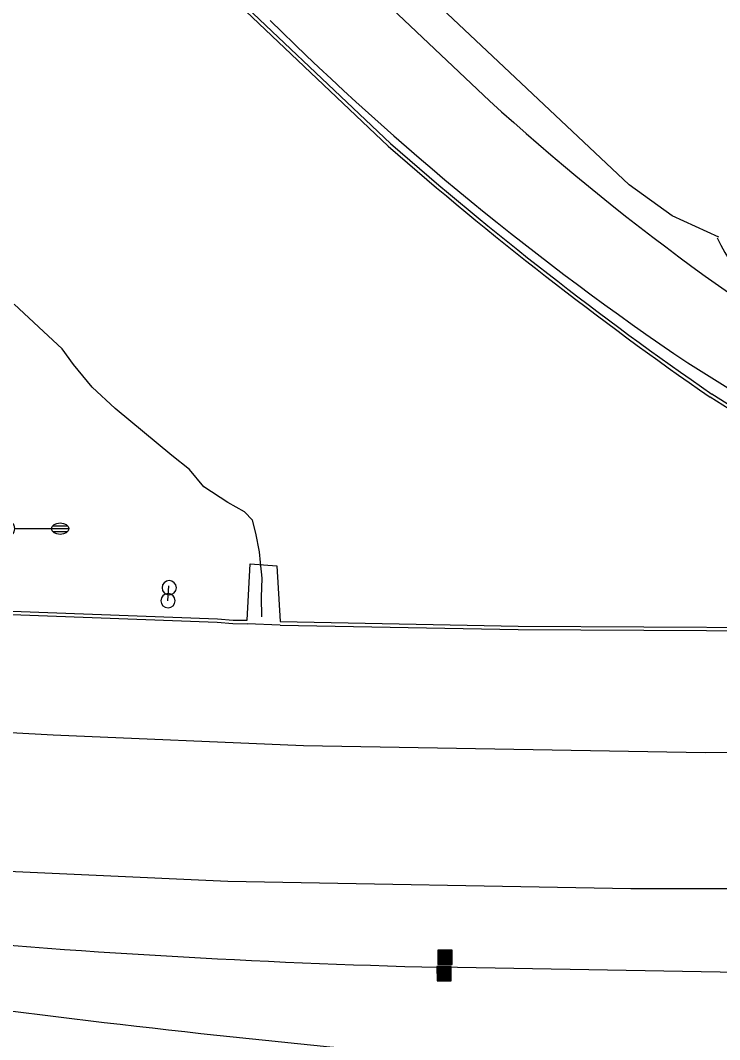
# Model space of a CAD drawing. Extents: x 2145380 to 2157287, y 139568 to 149130.
# Drawn here: x 2151369.1 to 2151491.2, y 142897.3 to 143075.4 of the extents above; entities that cross this region are included whole.
import ezdxf

# ---------------------------------------------------------------- set-up
doc = ezdxf.new("R2010")
doc.units = 0
for name, color, linetype in [('TOPO_Asphalt', 7, 'Continuous'), ('TOPO_Concrete', 7, 'Continuous'), ('TOPO_Curb Back', 7, 'Continuous'), ('TOPO_Flowline', 7, 'Continuous'), ('TOPO_Light Pole', 7, 'Continuous'), ('TOPO_Misc', 7, 'Continuous'), ('TOPO_Sign', 7, 'Continuous'), ('TOPO_Wall Freestanding', 7, 'Continuous')]:
    doc.layers.add(name, color=color, linetype=linetype)

# ---------------------------------------------------------------- blocks, each defined once
blk = doc.blocks.new('LP')
at = {"layer": 'TOPO_Light Pole'}
blk.add_line((3.81, 0), (20.32, 0), dxfattribs=at)
for points in [[(20.32, 0), (27.94, 0)], [(20.32, 0), (23.5, 0)], [(20.83, 1.27), (27.43, 1.27)], [(20.83, 1.27), (23.5, 1.27)], [(23.71, 1.27), (27.43, 1.27)], [(23.71, 0), (27.94, 0)], [(20.83, -1.27), (27.43, -1.27)], [(20.83, -1.27), (23.5, -1.27)], [(23.71, -1.27), (27.43, -1.27)]]:
    blk.add_lwpolyline(points, dxfattribs=at)
blk.add_circle((0, 0), 3.81, dxfattribs=at)
blk.add_ellipse((24.13, 0), major_axis=(3.81, 0), ratio=0.666667, dxfattribs=at)
blk = doc.blocks.new('POST')
at = {"layer": 'TOPO_Misc'}
for start, end in [(90, 180), (180, 270), (360, 90), (270, 0)]:
    blk.add_arc((-0.01, 0.03), 3.16, start, end, dxfattribs=at)
blk = doc.blocks.new('CB')
at = {"layer": 'TOPO_Misc'}
for p, q in [((-3.08, 2.99), (3.24, 2.99)), ((-3.08, 2.68), (3.24, 2.68)), ((-3.08, 2.36), (3.24, 2.36)), ((-3.08, 2.05), (3.24, 2.05)), ((-3.08, 1.73), (3.24, 1.73)), ((-3.08, 1.4), (3.24, 1.4)), ((-3.08, 1.1), (3.24, 1.1)), ((-3.08, 0.77), (3.24, 0.77)), ((-3.08, 0.46), (3.24, 0.46)), ((-3.08, 0.14), (3.24, 0.14)), ((-3.08, -0.17), (3.24, -0.17)), ((-3.08, -0.48), (3.24, -0.48)), ((-3.08, -0.8), (3.24, -0.8)), ((-3.08, -1.11), (3.26, -1.11)), ((-3.08, -1.43), (3.26, -1.43)), ((-3.08, -1.75), (3.26, -1.75)), ((-3.08, -2.07), (3.26, -2.07)), ((-3.08, -2.39), (3.26, -2.39)), ((-3.08, -2.7), (3.26, -2.7)), ((-3.08, -3.02), (3.26, -3.02))]:
    blk.add_line(p, q, dxfattribs=at)
blk.add_lwpolyline([(3.26, -3.29), (3.24, 3.05), (-3.09, 3.04), (-3.08, -3.3), (3.26, -3.29)], dxfattribs=at)

msp = doc.modelspace()

# ---------------------------------------------------------------- linework, layer by layer
at = {"layer": 'TOPO_Asphalt'}
msp.add_line((2151414.45, 142969.78), (2151408.7, 142970), dxfattribs=at)
for points in [[(2151491.09, 143037.54), (2151482.93, 143041.25), (2151475.43, 143046.7), (2151439.67, 143080.42), (2151386.61, 143130.55), (2151343.3, 143172.59), (2151291.15, 143224.91), (2151244.71, 143269.91), (2151204.95, 143309), (2151165.98, 143349.39)], [(2151167.89, 143339.27), (2151213.72, 143294.07), (2151256.92, 143251.45), (2151307.22, 143201.89), (2151365.07, 143144.85), (2151421.24, 143089.58), (2151451.02, 143061.38)], [(2150436.47, 143067.28), (2150515.2, 143055.55), (2151174.97, 142945.21), (2151211.43, 142940.13), (2151259.94, 142934.86), (2151300.52, 142931.17), (2151355.41, 142927.31), (2151405.3, 142925.05), (2151475.72, 142923.75), (2151543.63, 142923.74), (2151549.5, 142923.82)], [(2151485.66, 143015.57), (2151533.23, 142985.8), (2151563.23, 142968.66), (2151577.9, 142961.51)], [(2151619.23, 142948.58), (2151583.36, 142948.12), (2151488.7, 142947.46), (2151418.53, 142948.68), (2151374.82, 142950.54), (2151329.24, 142953.05), (2151287.71, 142956.33), (2151245.81, 142960.4), (2151183.93, 142967.96), (2151172.69, 142969.49)]]:
    msp.add_lwpolyline(points, dxfattribs=at)
for centre, radius, start, end in [((2151771.38, 143438.28), 510.22, 225.3338, 235.9441), ((2151736.53, 143374.17), 423.5, 227.611, 239.9854), ((2151607.85, 144793.92), 1906.78, 262.3122, 267.76274)]:
    msp.add_arc(centre, radius, start, end, dxfattribs=at)
at = {"layer": 'TOPO_Concrete'}
msp.add_lwpolyline([(2151408.71, 142970.6), (2151409.2, 142980.44), (2151413.86, 142980.12), (2151414.46, 142970.38)], dxfattribs=at)
at = {"layer": 'TOPO_Curb Back'}
for points in [[(2151433.34, 143053.45), (2151401.72, 143083.46), (2151346.6, 143137.53), (2151316.04, 143167.78), (2151256.89, 143226.24), (2151167.24, 143315.17), (2151120.58, 143361.28), (2151068.6, 143411.98), (2151017.95, 143462.41)], [(2151433.74, 143053.89), (2151402.14, 143083.89), (2151347.02, 143137.96), (2151316.46, 143168.21), (2151257.32, 143226.67), (2151167.67, 143315.6), (2151121, 143361.71), (2151069.02, 143412.41), (2151018.37, 143462.84)], [(2151553.49, 142969.48), (2151534.95, 142980.93), (2151489.55, 143009.59)], [(2151553.94, 142969.91), (2151535.27, 142981.44), (2151489.88, 143010.09)], [(2151079.15, 142990.53), (2151110.83, 142987.31), (2151179.36, 142981.59), (2151223.61, 142978.37), (2151302.02, 142974.07), (2151403.46, 142970.25), (2151406.2, 142970.05), (2151408.7, 142970)], [(2151079.32, 142991.11), (2151110.88, 142987.91), (2151179.4, 142982.18), (2151223.65, 142978.97), (2151302.04, 142974.67), (2151403.49, 142970.85), (2151406.23, 142970.65), (2151408.71, 142970.6)], [(2151414.46, 142970.38), (2151456.03, 142969.58), (2151521.87, 142969.25), (2151528.15, 142968.94), (2151541.31, 142968.46), (2151552.36, 142968)], [(2151414.45, 142969.78), (2151456.02, 142968.98), (2151521.85, 142968.65), (2151528.13, 142968.34), (2151541.29, 142967.86), (2151552.3, 142967.4)]]:
    msp.add_lwpolyline(points, dxfattribs=at)
for centre, radius, start, end in [((2151848.43, 143527.48), 629.48, 228.79323, 235.27809), ((2151848.45, 143527.5), 630.11, 228.79221, 235.27904), ((2151525.15, 143053.58), 37.94, 205.23, 239.8298)]:
    msp.add_arc(centre, radius, start, end, dxfattribs=at)
at = {"layer": 'TOPO_Flowline'}
msp.add_lwpolyline([(2151411.27, 142971.21), (2151411.22, 142974.62), (2151411.3, 142977.96), (2151411.01, 142980.72), (2151410.87, 142982.58), (2151410.2, 142985.84), (2151409.65, 142988.11), (2151408.2, 142989.58), (2151405.29, 142991.17), (2151401.14, 142993.9), (2151398.62, 142996.94), (2151395.55, 142999.4), (2151385.61, 143007.59), (2151381.59, 143011.36), (2151378.37, 143015.29), (2151376.39, 143018.04), (2151373.09, 143021.07), (2151368, 143025.84)], dxfattribs=at)
at = {"layer": 'TOPO_Sign'}
msp.add_lwpolyline([(2151394.83, 142974), (2151395.03, 142976.63)], dxfattribs=at)
at = {"layer": 'TOPO_Wall Freestanding'}
msp.add_lwpolyline([(2151613.73, 142909.12), (2151497.85, 142909), (2151442.16, 142909.98)], dxfattribs=at)
msp.add_arc((2151478.82, 144361.27), 1451.75, 264.79659, 268.55281, dxfattribs=at)

# ---------------------------------------------------------------- block references
at = {"layer": 'TOPO_Light Pole', "xscale": 0.39370000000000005, "yscale": 0.3937000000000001}
msp.add_blockref('LP', (2151366.52, 142986.62), dxfattribs=at)
at = {"layer": 'TOPO_Misc', "xscale": 0.39370000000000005, "yscale": 0.3937000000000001}
for name, p in [('POST', (2151395.08, 142976.28)), ('POST', (2151394.87, 142974.01)), ('CB', (2151443.21, 142911.79)), ('CB', (2151443.07, 142908.92))]:
    msp.add_blockref(name, p, dxfattribs=at)

doc.saveas('drawing.dxf')
